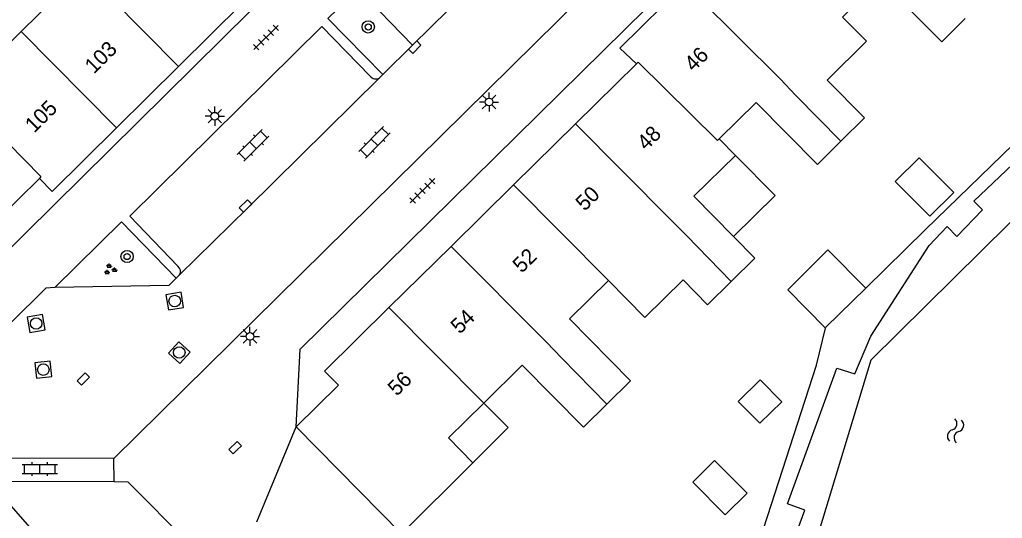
# Model space of a CAD drawing. Extents: x 128000 to 131008, y 398996 to 402500.
# Drawn here: x 129359.4 to 129423.5, y 399454 to 399486.6 of the extents above; entities that cross this region are included whole.
import ezdxf

# ---------------------------------------------------------------- set-up
doc = ezdxf.new("R2010")
doc.units = 0
for name, color, linetype in [('gg-afsc-erfafscheiding', 7, 'Continuous'), ('gg-afsc-muur', 7, 'Continuous'), ('gg-anno-huisnummerreeks BGT', 7, 'Continuous'), ('gg-bbg-gedigitaliseerde bebouwing', 7, 'Continuous'), ('gg-bbg-gedigitaliseerde bijgebouw', 7, 'Continuous'), ('gg-bbg-hoofdgebouw', 7, 'Continuous'), ('gg-bbg-luifel en loopbrug', 7, 'Continuous'), ('gg-bbg-tussenscheiding', 7, 'Continuous'), ('gg-knt-verharding', 7, 'Continuous'), ('gg-knt-verharding nz', 7, 'Continuous'), ('gg-kntw-beschoeiing', 7, 'Continuous'), ('gt-grn-groengrens', 7, 'Continuous'), ('gt-grn-weggrens', 7, 'Continuous'), ('gt-symb-boom', 7, 'Continuous'), ('gt-symb-groenvak', 7, 'Continuous'), ('gt-symb-klinker verharding', 7, 'Continuous'), ('gt-symb-kolk', 7, 'Continuous'), ('gt-symb-lichtmast', 7, 'Continuous'), ('gt-symb-rioolschacht', 7, 'Continuous'), ('gt-symb-tegel verharding', 7, 'Continuous'), ('gt-symb-watersymbool', 7, 'Continuous')]:
    doc.layers.add(name, color=color, linetype=linetype)

# ---------------------------------------------------------------- blocks, each defined once
blk = doc.blocks.new('gt0-KOLK')
at = {"layer": 'gt-symb-kolk'}
blk.add_lwpolyline([(0, 0), (0.375, 0), (0.375, 0.4), (-0.375, 0.4), (-0.375, 0), (0, 0)], dxfattribs=at)
blk = doc.blocks.new('gt0-KL1')
at = {"layer": 'gt-symb-klinker verharding'}
for p, q in [((-1.15, 0.3), (1.15, 0.3)), ((-1, -0.3), (-1, 0.3)), ((-0.5, 0.3), (-0.5, 0.45)), ((0, -0.3), (0, 0.3)), ((0.5, 0.3), (0.5, 0.45)), ((1, -0.3), (1, 0.3)), ((-1.15, -0.3), (1.15, -0.3)), ((-0.5, -0.45), (-0.5, -0.3)), ((0.5, -0.45), (0.5, -0.3))]:
    blk.add_line(p, q, dxfattribs=at)
blk = doc.blocks.new('gt0-TEG1')
at = {"layer": 'gt-symb-tegel verharding'}
for p, q in [((-1.125, 0), (1.125, 0)), ((-0.9, -0.25), (-0.9, 0.25)), ((-0.45, -0.25), (-0.45, 0.25)), ((0, -0.25), (0, 0.25)), ((0.45, -0.25), (0.45, 0.25)), ((0.9, -0.25), (0.9, 0.25))]:
    blk.add_line(p, q, dxfattribs=at)
blk = doc.blocks.new('gt0-BOOM')
at = {"layer": 'gt-symb-boom'}
for radius in [0.4, 0.2]:
    blk.add_circle((0, 0), radius, dxfattribs=at)
blk = doc.blocks.new('gt0-LMAST')
at = {"layer": 'gt-symb-lichtmast'}
for p, q in [((-0.182, 0.173), (-0.447, 0.438)), ((-0.005, 0.246), (-0.005, 0.621)), ((0.172, 0.173), (0.437, 0.438)), ((-0.255, -0.004), (-0.63, -0.004)), ((-0.182, -0.181), (-0.447, -0.446)), ((-0.005, -0.254), (-0.005, -0.629)), ((0.437, -0.446), (0.172, -0.181)), ((0.245, -0.004), (0.62, -0.004))]:
    blk.add_line(p, q, dxfattribs=at)
blk.add_circle((-0.005, -0.004), 0.25, dxfattribs=at)
blk = doc.blocks.new('gt0-WA')
at = {"layer": 'gt-symb-watersymbool'}
for centre, start, end in [((-0.323, 0.022), 28.07249, 151.92751), ((0.427, 0.422), 208.07248, 331.92751), ((-0.323, -0.428), 28.07249, 151.92751), ((0.427, -0.028), 208.07248, 331.92751)]:
    blk.add_arc(centre, 0.425, start, end, dxfattribs=at)
blk = doc.blocks.new('gt0-GRVAK')
at = {"layer": 'gt-symb-groenvak'}
for p, q in [((-0.11, 0.189), (-0.228, 0.24)), ((-0.182, 0.153), (0.088, 0.153)), ((-0.091, 0.211), (-0.156, 0.322)), ((-0.047, 0.214), (-0.047, 0.393)), ((-0.004, 0.211), (0.061, 0.322)), ((0.015, 0.189), (0.133, 0.24)), ((0.262, -0.052), (0.197, 0.059)), ((0.305, -0.049), (0.305, 0.13)), ((0.349, -0.052), (0.414, 0.059)), ((-0.245, -0.228), (-0.363, -0.177)), ((-0.318, -0.264), (-0.047, -0.264)), ((-0.226, -0.206), (-0.291, -0.095)), ((-0.183, -0.203), (-0.183, -0.024)), ((-0.139, -0.206), (-0.074, -0.095)), ((-0.12, -0.228), (-0.002, -0.177)), ((0.243, -0.074), (0.125, -0.023)), ((0.17, -0.11), (0.441, -0.11)), ((0.368, -0.074), (0.486, -0.023))]:
    blk.add_line(p, q, dxfattribs=at)
blk = doc.blocks.new('gt0-RS')
at = {"layer": 'gt-symb-rioolschacht'}
blk.add_lwpolyline([(-0.5, -0.5), (0.5, -0.5), (0.5, 0.5), (-0.5, 0.5)], close=True, dxfattribs=at)
blk.add_circle((0, 0), 0.375, dxfattribs=at)

msp = doc.modelspace()

# ---------------------------------------------------------------- linework, layer by layer
at = {"layer": 'gg-afsc-erfafscheiding'}
for points in [[(129432.188, 399482.994), (129430.686, 399484.713), (129418.476, 399472.86)], [(129396.992, 399445.835), (129403.142, 399447.645), (129407.466, 399451.884), (129411.386, 399464.04), (129411.987, 399466.453)]]:
    msp.add_lwpolyline(points, dxfattribs=at)
at = {"layer": 'gg-afsc-muur'}
msp.add_line((129418.476, 399472.86), (129414.604, 399469.069), dxfattribs=at)
at = {"layer": 'gg-bbg-gedigitaliseerde bebouwing'}
for p, q in [((129363.604, 399489.796), (129359.544, 399485.806)), ((129359.544, 399485.806), (129355.55, 399481.88)), ((129406.1, 399477.72), (129403.392, 399475.052)), ((129405.99, 399472.418), (129403.392, 399475.052)), ((129395.284, 399467.06), (129397.82, 399469.559)), ((129389.708, 399461.564), (129392.212, 399464.032)), ((129387.4, 399459.29), (129389.708, 399461.564))]:
    msp.add_line(p, q, dxfattribs=at)
for points in [[(129421.088, 399486.643), (129419.56, 399485.13), (129415.57, 399489.174), (129413.092, 399486.728)], [(129413.092, 399486.728), (129414.641, 399485.166), (129412.075, 399482.62)], [(129412.978, 399478.643), (129414.511, 399480.164), (129412.075, 399482.62)], [(129412.978, 399478.643), (129411.45, 399477.13), (129407.463, 399481.172), (129405.05, 399478.79)], [(129405.835, 399469.5), (129407.37, 399471.02), (129405.99, 399472.418)], [(129397.82, 399469.559), (129400.206, 399467.137), (129402.704, 399469.598), (129404.295, 399467.983), (129405.835, 399469.5)], [(129395.284, 399467.06), (129399.27, 399463.02), (129397.73, 399461.5)], [(129392.212, 399464.032), (129396.2, 399459.99), (129397.73, 399461.5)]]:
    msp.add_lwpolyline(points, dxfattribs=at)
at = {"layer": 'gg-bbg-gedigitaliseerde bijgebouw'}
for points in [[(129416.519, 399476.018), (129418.772, 399473.747), (129420.334, 399475.296), (129418.08, 399477.568), (129416.519, 399476.018)], [(129404.75, 399457.822), (129406.863, 399455.693), (129405.443, 399454.284), (129403.33, 399456.414), (129404.75, 399457.822)]]:
    msp.add_lwpolyline(points, dxfattribs=at)
at = {"layer": 'gg-bbg-hoofdgebouw'}
for p, q in [((129369.793, 399483.516), (129373.96, 399487.64)), ((129365.747, 399479.513), (129369.793, 399483.516)), ((129395.682, 399479.77), (129399.65, 399483.68)), ((129391.64, 399475.789), (129395.682, 399479.77)), ((129406.1, 399477.72), (129405.05, 399478.79)), ((129356.39, 399471.94), (129360.73, 399476.22)), ((129387.573, 399471.781), (129391.64, 399475.789)), ((129383.52, 399467.788), (129387.573, 399471.781)), ((129384.33, 399453.03), (129377.46, 399460.02)), ((129388.99, 399457.68), (129387.4, 399459.29)), ((129384.33, 399453.03), (129388.99, 399457.68))]:
    msp.add_line(p, q, dxfattribs=at)
for points in [[(129399.65, 399483.68), (129398.57, 399484.71), (129402.806, 399488.893)], [(129360.73, 399476.22), (129361.56, 399475.37), (129365.747, 399479.513)], [(129377.46, 399460.02), (129380.22, 399462.73), (129379.31, 399463.64), (129383.52, 399467.788)]]:
    msp.add_lwpolyline(points, dxfattribs=at)
at = {"layer": 'gg-bbg-luifel en loopbrug'}
for p, q in [((129406.1, 399477.72), (129408.696, 399475.103)), ((129408.696, 399475.103), (129405.99, 399472.418))]:
    msp.add_line(p, q, dxfattribs=at)
for points in [[(129414.604, 399469.069), (129412.139, 399471.554), (129409.512, 399468.948), (129411.987, 399466.453)], [(129411.987, 399466.453), (129412.001, 399466.509), (129414.604, 399469.069)], [(129407.713, 399463.077), (129409.122, 399461.657), (129407.702, 399460.248), (129406.293, 399461.668), (129407.713, 399463.077)], [(129388.99, 399457.68), (129391.292, 399459.977), (129389.708, 399461.564)]]:
    msp.add_lwpolyline(points, dxfattribs=at)
at = {"layer": 'gg-bbg-tussenscheiding'}
for p, q in [((129369.793, 399483.516), (129363.604, 399489.796)), ((129402.806, 399488.893), (129409.021, 399482.71)), ((129365.747, 399479.513), (129359.544, 399485.806)), ((129410.035, 399481.625), (129409.021, 399482.71)), ((129410.035, 399481.625), (129412.978, 399478.643)), ((129395.682, 399479.77), (129401.865, 399473.547)), ((129391.64, 399475.789), (129397.82, 399469.559)), ((129402.911, 399472.486), (129401.865, 399473.547)), ((129402.911, 399472.486), (129405.835, 399469.5)), ((129387.573, 399471.781), (129393.76, 399465.558)), ((129383.52, 399467.788), (129389.708, 399461.564)), ((129394.785, 399464.485), (129393.76, 399465.558)), ((129394.785, 399464.485), (129397.73, 399461.5))]:
    msp.add_line(p, q, dxfattribs=at)
for points in [[(129399.65, 399483.68), (129399.757, 399483.785), (129404.943, 399478.685), (129405.05, 399478.79)], [(129355.55, 399481.88), (129355.45, 399481.79), (129360.83, 399476.33), (129360.73, 399476.22)]]:
    msp.add_lwpolyline(points, dxfattribs=at)
at = {"layer": 'gg-knt-verharding'}
for p, q in [((129409.73, 399501.5), (129365.583, 399457.949)), ((129385.059, 399484.914), (129387.406, 399487.212)), ((129374.47, 399487.12), (129357.7, 399470.56)), ((129383.111, 399482.983), (129385.059, 399484.914)), ((129382.904, 399482.781), (129383.111, 399482.983)), ((129369.65, 399469.72), (129369.873, 399469.925)), ((129365.583, 399457.949), (129358.063, 399457.974)), ((129365.609, 399456.437), (129365.583, 399457.949))]:
    msp.add_line(p, q, dxfattribs=at)
for points in [[(129377.46, 399460.02), (129377.72, 399465.09), (129422.84, 399509.52), (129423.24, 399509.07)], [(129383.111, 399482.983), (129379.533, 399486.639), (129381.501, 399488.583), (129385.059, 399484.914)], [(129369.758, 399470.488), (129366.632, 399473.744), (129379.15, 399486.115), (129382.297, 399482.891)], [(129397.733, 399445.055), (129404.151, 399446.899), (129408.267, 399451.617), (129409.395, 399451.206), (129410.627, 399454.589), (129409.499, 399455), (129412.721, 399463.843), (129413.881, 399463.478), (129414.943, 399465.931), (129418.739, 399471.832), (129419.915, 399473.084), (129420.535, 399472.432), (129422.206, 399474.157), (129421.656, 399474.737), (129428.38, 399481.12), (129429.1, 399480.296), (129432.188, 399482.994)], [(129361.729, 399469.107), (129366.089, 399473.384), (129369.65, 399469.72)], [(129369.65, 399469.72), (129369.158, 399469.226), (129361.729, 399469.107)], [(129361.729, 399469.107), (129361.16, 399469.06), (129354.073, 399462.068)], [(129365.609, 399456.437), (129358.111, 399456.454), (129357.749, 399456.095)], [(129370.454, 399452.452), (129366.51, 399456.411), (129365.609, 399456.437)]]:
    msp.add_lwpolyline(points, dxfattribs=at)
for centre, radius, start, end in [((129382.655, 399483.139), 0.436, 214.655, 304.80177), ((129369.523, 399470.147), 0.414, 327.60454, 55.48464)]:
    msp.add_arc(centre, radius, start, end, dxfattribs=at)
at = {"layer": 'gg-knt-verharding nz'}
msp.add_lwpolyline([(129382.904, 399482.781), (129374.304, 399474.281), (129369.873, 399469.925)], dxfattribs=at)
at = {"layer": 'gg-kntw-beschoeiing'}
msp.add_lwpolyline([(129432.927, 399482.148), (129414.94, 399464.37), (129410.61, 399450.11), (129401.603, 399441.103)], dxfattribs=at)
at = {"layer": 'gt-grn-groengrens'}
msp.add_lwpolyline([(129357.749, 399456.095), (129362.743, 399450.456), (129358.543, 399444.083)], dxfattribs=at)
at = {"layer": 'gt-grn-weggrens'}
msp.add_line((129374.915, 399453.815), (129377.46, 399460.02), dxfattribs=at)

# ---------------------------------------------------------------- block references
at = {"layer": 'gt-symb-boom'}
for p in [(129382.165, 399486.093), (129366.449, 399471.123)]:
    msp.add_blockref('gt0-BOOM', p, dxfattribs=at)
at = {"layer": 'gt-symb-groenvak'}
msp.add_blockref('gt0-GRVAK', (129365.33, 399470.276), dxfattribs=at)
at = {"layer": 'gt-symb-klinker verharding'}
for p, rotation in [((129374.657, 399478.375), 44.878525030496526), ((129382.57, 399478.576), 45.72932696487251)]:
    msp.add_blockref('gt0-KL1', p, dxfattribs=dict(at, rotation=rotation))
msp.add_blockref('gt0-KL1', (129360.765, 399457.268), dxfattribs=at)
at = {"layer": 'gt-symb-kolk'}
for p, rotation in [((129385.059, 399484.914), -135.24312066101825), ((129374.304, 399474.281), 44.67584063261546), ((129363.735, 399462.987), 44.51376743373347), ((129373.63, 399458.513), 44.594803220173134)]:
    msp.add_blockref('gt0-KOLK', p, dxfattribs=dict(at, rotation=rotation))
at = {"layer": 'gt-symb-lichtmast'}
for p in [(129390.05, 399481.201), (129372.17, 399480.277), (129374.464, 399465.918)]:
    msp.add_blockref('gt0-LMAST', p, dxfattribs=at)
at = {"layer": 'gt-symb-rioolschacht'}
for p, rotation in [((129369.552, 399468.218), -170.90519502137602), ((129360.52, 399466.754), 9.792146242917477), ((129369.847, 399464.86), -132.48579464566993), ((129360.985, 399463.748), 95.79610065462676)]:
    msp.add_blockref('gt0-RS', p, dxfattribs=dict(at, rotation=rotation))
at = {"layer": 'gt-symb-tegel verharding'}
for p, rotation in [((129375.505, 399485.405), 44.594803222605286), ((129385.703, 399475.41), 44.594803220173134)]:
    msp.add_blockref('gt0-TEG1', p, dxfattribs=dict(at, rotation=rotation))
at = {"layer": 'gt-symb-watersymbool', "rotation": 76.99249520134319}
msp.add_blockref('gt0-WA', (129420.439, 399459.714), dxfattribs=at)

# ---------------------------------------------------------------- texts
at = {"layer": 'gg-anno-huisnummerreeks BGT'}
for s, rotation, p in [('103', 44.7, (129364.284, 399482.987)), ('46', 44.6, (129403.371, 399483.127)), ('105', 44.7, (129360.388, 399479.132)), ('48', 44.6, (129400.284, 399477.986)), ('50', 44.6, (129396.279, 399474.04)), ('52', 44.6, (129392.176, 399469.998)), ('54', 44.6, (129388.139, 399466.02)), ('56', 44.6, (129384.033, 399461.975))]:
    msp.add_text(s, height=1, rotation=rotation, dxfattribs=at).set_placement(p)

doc.saveas('drawing.dxf')
